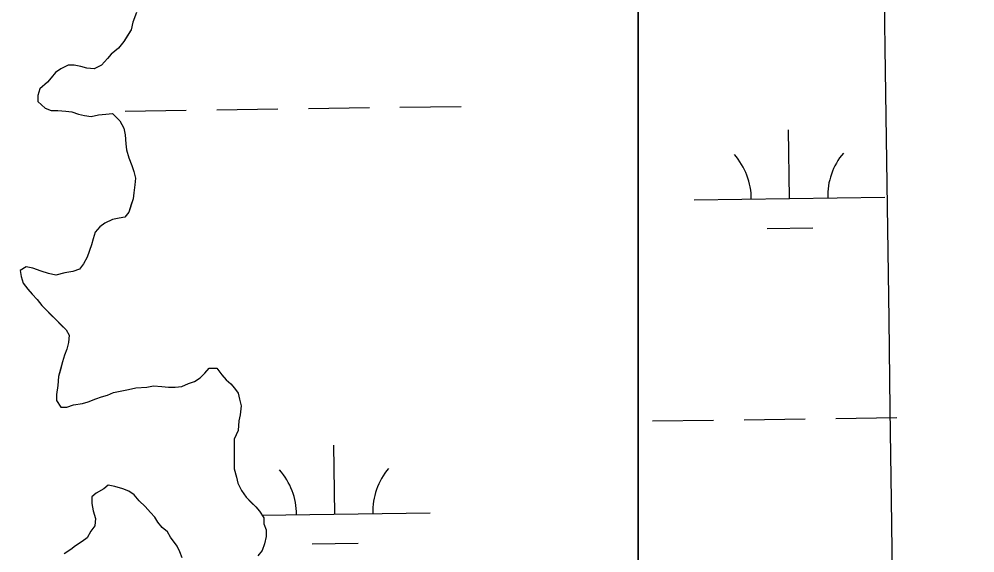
# Model space of a CAD drawing. Extents: x 3767014 to 3805179, y 361544 to 387384.
# Drawn here: x 3789314 to 3789815, y 369750 to 370030 of the extents above; entities that cross this region are included whole.
import ezdxf

# ---------------------------------------------------------------- set-up
doc = ezdxf.new("R2010")
doc.units = 0
for name, color, linetype in [('V-GRID-MAJR', 7, 'Continuous'), ('V-RIVR-EDGE', 7, 'Continuous'), ('V-TOPO-SHOR', 7, 'Continuous'), ('V-WETL-SWMP', 7, 'Continuous')]:
    doc.layers.add(name, color=color, linetype=linetype)

msp = doc.modelspace()

# ---------------------------------------------------------------- linework, layer by layer
at = {"layer": 'V-GRID-MAJR'}
msp.add_spline([(3789806.62, 367223.106), (3789722.043, 373279.937), (3789637.419, 379340.141), (3789552.795, 385400.346), (3789552.748, 385403.717)], degree=3, dxfattribs=at)
at = {"layer": 'V-RIVR-EDGE'}
msp.add_spline([(3785266.865, 377529.211), (3785342.8, 377494.248), (3785391.258, 377467.439), (3785439.72, 377442.249), (3785475.246, 377418.707), (3785525.316, 377389.469), (3785575.383, 377359.422), (3785621.413, 377331.811), (3785722.351, 377269.288), (3785796.661, 377231.094), (3785852.385, 377199.415), (3785928.324, 377166.069), (3785964.678, 377149.804), (3786028.506, 377124.576), (3786060.018, 377113.175), (3786092.316, 377092.068), (3786117.34, 377073.405), (3786135.083, 377053.143), (3786154.458, 377039.347), (3786176.258, 377024.735), (3786206.946, 377006.867), (3786256.211, 376979.248), (3786328.098, 376942.677), (3786374.949, 376919.917), (3786491.265, 376862.208), (3786553.467, 376833.749), (3786619.713, 376805.279), (3786729.589, 376759.718), (3786796.656, 376736.099), (3786845.136, 376718.187), (3786867.767, 376712.469), (3787003.51, 376661.992), (3787089.16, 376631.048), (3787163.496, 376603.367), (3787230.559, 376578.13), (3787257.223, 376568.359), (3787300.044, 376551.27), (3787354.992, 376532.533), (3787409.127, 376512.181), (3787544.074, 376466.558), (3787612.756, 376442.126), (3787657.197, 376425.841), (3787730.724, 376398.162), (3787781.63, 376380.244), (3787834.96, 376361.511), (3787891.524, 376341.961), (3787940, 376322.432), (3787998.976, 376297.215), (3788050.697, 376281.721), (3788117.768, 376259.719), (3788176.757, 376240.164), (3788221.198, 376223.879), (3788259.981, 376209.226), (3788406.252, 376164.383), (3788541.215, 376125.23), (3788606.67, 376104.041), (3788679.39, 376077.173), (3788748.889, 376055.974), (3788871.693, 376005.528), (3788969.454, 375966.467), (3789047.013, 375933.926), (3789119.723, 375903.014), (3789155.253, 375881.09), (3789182.716, 375867.274), (3789214.225, 375854.256), (3789257.04, 375834.74), (3789281.286, 375828.21), (3789303.105, 375821.686), (3789328.955, 375809.491), (3789367.724, 375789.177), (3789414.577, 375767.225), (3789468.708, 375745.255), (3789509.105, 375728.981), (3789555.157, 375710.266), (3789585.849, 375694.015), (3789620.578, 375675.328), (3789681.97, 375646.062), (3789753.859, 375610.3), (3789792.633, 375591.603), (3789842.712, 375566.408), (3789897.64, 375539.584), (3789938.019, 375516.03), (3789968.727, 375506.25), (3790004.289, 375497.265), (3790030.972, 375494.773), (3790047.128, 375487.455), (3790077.007, 375469.589), (3790124.633, 375433.077), (3790192.442, 375382.768), (3790252.165, 375332.478), (3790290.91, 375302.459), (3790337.741, 375271.611), (3790406.357, 375220.491), (3790469.329, 375175.855), (3790570.248, 375106.054), (3790647.751, 375050.868), (3790691.367, 375028.115), (3790744.667, 374997.251), (3790806.838, 374955.852), (3790873.863, 374915.249), (3790932, 374877.903), (3791002.231, 374825.97), (3791052.265, 374782.175), (3791082.927, 374753.793), (3791131.331, 374705.149), (3791170.05, 374664.616), (3791192.631, 374638.681), (3791220.891, 374620.01), (3791288.67, 374557.569), (3791322.577, 374533.223), (3791362.944, 374504.817), (3791396.042, 374480.473), (3791434.785, 374449.645), (3791482.407, 374411.517), (3791534.052, 374365.291), (3791646.192, 374254.216), (3791707.514, 374196.644), (3791738.968, 374161.791), (3791773.65, 374123.694), (3791803.497, 374092.888), (3791829.321, 374070.18), (3791830.912, 374059.662), (3791837.316, 374032.958), (3791849.409, 374017.562), (3791884.123, 373992.405), (3791930.977, 373971.262), (3791954.393, 373955.838), (3791993.134, 373924.202), (3792026.979, 373874.785), (3792047.912, 373836.722), (3792063.186, 373799.482), (3792086.509, 373746.857), (3792112.249, 373690.181), (3792141.261, 373648.864), (3792158.993, 373624.558), (3792177.552, 373607.528), (3792214.702, 373586.409), (3792255.083, 373563.665), (3792301.119, 373538.48), (3792346.34, 373510.871), (3792382.671, 373485.71), (3792422.225, 373455.689), (3792479.537, 373411.875), (3792548.144, 373356.711), (3792619.168, 373298.307), (3792672.431, 373252.077), (3792709.534, 373212.357), (3792750.656, 373162.113), (3792839.385, 373068.08), (3792888.572, 373008.92), (3792945.027, 372945.699), (3792999.062, 372884.91), (3793053.898, 372820.884), (3793149.89, 372720.363), (3793208.761, 372653.092), (3793261.195, 372598.777), (3793315.232, 372538.796), (3793358.792, 372493.399), (3793409.592, 372432.618), (3793462.809, 372367.787), (3793498.283, 372323.219), (3793536.997, 372280.26), (3793578.124, 372232.443), (3793604.724, 372196.792), (3793668.438, 372125.466), (3793703.128, 372090.604), (3793760.41, 372034.66), (3793806.384, 371984.404), (3793839.438, 371942.268), (3793939.427, 371823.136), (3793981.333, 371763.186), (3794029.674, 371688.662), (3794050.609, 371651.408), (3794073.177, 371620.62), (3794178.796, 371488.535), (3794237.625, 371404.28), (3794268.243, 371358.106), (3794301.293, 371314.353), (3794332.724, 371269.794), (3794395.613, 371192), (3794429.476, 371149.862), (3794472.201, 371093.953), (3794523.788, 371024.274), (3794601.175, 370922.181), (3794640.679, 370871.942), (3794687.421, 370805.509), (3794733.389, 370752.828), (3794829.339, 370635.323), (3794895.463, 370557.521), (3794959.948, 370470.826), (3795013.158, 370403.569), (3795070.394, 370329.023), (3795159.854, 370203.448), (3795225.98, 370126.454), (3795296.13, 370041.363), (3795379.18, 369940.065), (3795459.001, 369841.201), (3795508.163, 369772.337), (3795554.103, 369708.333), (3795661.315, 369566.538), (3795715.338, 369500.897), (3795762.105, 369444.169), (3795798.366, 369390.703), (3795915.247, 369234.327), (3795963.601, 369165.465), (3796028.082, 369077.153), (3796043.387, 369052.853), (3796054.672, 369037.459), (3796077.242, 369007.48), (3796148.213, 368927.239), (3796183.677, 368878.627), (3796226.382, 368814.631), (3796275.531, 368740.105), (3796314.222, 368688.25), (3796353.714, 368633.158), (3796401.268, 368567.533), (3796456.873, 368487.33), (3796513.292, 368409.551), (3796545.533, 368365.8), (3796626.113, 368246.716), (3796670.449, 368188.377), (3796704.298, 368140.578), (3796751.041, 368074.145), (3796787.308, 368023.105), (3796838.907, 367958.278), (3796844.528, 367942.09), (3796845.295, 367925.104), (3796846.094, 367921.059), (3796852.559, 367919.425), (3796863.071, 367918.59), (3796875.166, 367904.003), (3796903.398, 367874.01), (3796931.629, 367844.017), (3796952.579, 367812.424), (3796982.392, 367767.87), (3797007.371, 367730.606), (3797037.194, 367690.095), (3797062.185, 367657.684), (3797075.869, 367631.77), (3797095.223, 367609.078), (3797126.665, 367569.372), (3797156.484, 367527.244), (3797212.099, 367451.085), (3797254.808, 367388.706), (3797302.183, 367327.228)], degree=3, dxfattribs=at)
at = {"layer": 'V-TOPO-SHOR'}
for points in [[(3789375.49, 370033.47), (3789373.538, 370028.424), (3789372.753, 370024.541), (3789370.804, 370021.436), (3789368.856, 370018.331), (3789366.128, 370014.84), (3789362.239, 370011.741), (3789360.291, 370009.412), (3789357.176, 370005.923), (3789353.287, 370003.987), (3789349.402, 370004.383), (3789346.295, 370005.167), (3789342.801, 370005.949), (3789339.693, 370005.955), (3789335.803, 370004.02), (3789333.082, 370002.085), (3789330.745, 369999.369), (3789328.797, 369997.043), (3789324.906, 369993.553), (3789323.732, 369990.059), (3789323.726, 369986.952), (3789327.605, 369983.446), (3789330.71, 369982.274), (3789334.208, 369982.268), (3789338.48, 369981.871), (3789341.589, 369981.476), (3789345.083, 369980.304), (3789348.19, 369979.522), (3789351.684, 369979.127), (3789355.571, 369979.895), (3789359.458, 369980.276), (3789362.954, 369980.659), (3789366.833, 369976.765), (3789368.768, 369972.876), (3789369.536, 369969.378), (3789369.917, 369964.715), (3789370.3, 369961.606), (3789371.457, 369957.33), (3789373.001, 369953.443), (3789374.162, 369950.332), (3789374.932, 369946.834), (3789374.535, 369943.338), (3789374.14, 369939.066), (3789373.745, 369935.959), (3789372.573, 369932.463), (3789371.4, 369928.969), (3789369.452, 369926.253), (3789366.343, 369925.87), (3789362.845, 369925.1), (3789358.956, 369923.165), (3789356.232, 369921.23), (3789353.897, 369918.514), (3789352.724, 369915.018), (3789351.942, 369911.913), (3789349.597, 369905.313), (3789347.649, 369901.821), (3789345.699, 369899.103), (3789342.201, 369897.946), (3789337.925, 369897.178), (3789333.262, 369896.021), (3789329.379, 369896.805), (3789325.496, 369897.979), (3789321.226, 369899.541), (3789317.73, 369900.324), (3789314.619, 369898.388), (3789315, 369895.279), (3789316.159, 369891.779), (3789318.483, 369888.668), (3789320.81, 369885.943), (3789323.524, 369883.219), (3789325.848, 369880.106), (3789328.175, 369877.769), (3789330.501, 369875.434), (3789333.217, 369872.71), (3789335.93, 369869.985), (3789338.644, 369867.261), (3789340.192, 369864.537), (3789339.797, 369860.654), (3789339.013, 369857.158), (3789337.841, 369854.051), (3789336.67, 369850.557), (3789335.494, 369845.898), (3789334.712, 369842.791), (3789334.314, 369838.13), (3789333.528, 369833.471), (3789333.522, 369830.362), (3789335.846, 369826.86), (3789338.953, 369826.854), (3789342.453, 369828.013), (3789347.117, 369828.781)], [(3789347.117, 369828.781), (3789350.225, 369829.553), (3789354.115, 369831.097), (3789357.223, 369832.258), (3789360.334, 369833.028), (3789363.445, 369834.577), (3789367.719, 369835.345), (3789371.217, 369836.115), (3789375.105, 369836.885), (3789380.933, 369837.262), (3789384.431, 369838.032), (3789388.703, 369837.634), (3789392.199, 369837.239), (3789395.697, 369837.233), (3789399.193, 369837.616), (3789402.693, 369839.162), (3789405.804, 369840.321), (3789408.917, 369842.259), (3789411.252, 369844.583), (3789413.588, 369847.299), (3789417.474, 369847.293), (3789420.185, 369843.791), (3789422.512, 369841.065), (3789424.838, 369839.117), (3789426.778, 369836.782), (3789428.715, 369834.061), (3789429.485, 369830.952), (3789430.255, 369827.452), (3789429.858, 369822.79), (3789429.073, 369819.686), (3789428.676, 369814.635), (3789426.724, 369809.976), (3789426.716, 369805.704), (3789426.71, 369802.595), (3789426.704, 369799.486), (3789426.694, 369794.436), (3789427.851, 369790.16), (3789428.623, 369787.051), (3789430.556, 369783.162), (3789432.881, 369779.66), (3789435.594, 369776.936), (3789437.923, 369774.599), (3789439.86, 369772.264), (3789442.185, 369768.764), (3789442.179, 369765.655), (3789443.338, 369762.544), (3789443.33, 369759.049), (3789442.545, 369755.166), (3789441.374, 369751.672), (3789439.037, 369748.956)], [(3789399.406, 369747.868), (3789398.247, 369750.977), (3789396.699, 369754.09), (3789393.213, 369758.76), (3789391.663, 369761.482), (3789388.949, 369763.818), (3789386.622, 369766.542), (3789385.074, 369769.264), (3789382.748, 369771.601), (3789380.034, 369774.714), (3789376.931, 369777.827), (3789374.218, 369780.942), (3789371.502, 369782.889), (3789368.397, 369784.061), (3789364.125, 369785.234), (3789360.629, 369786.019), (3789358.295, 369784.079), (3789354.405, 369781.757), (3789352.071, 369779.819), (3789352.065, 369776.321), (3789352.835, 369772.436), (3789353.992, 369768.547), (3789353.594, 369764.664), (3789351.647, 369761.948), (3789349.697, 369758.455), (3789346.975, 369756.517), (3789343.473, 369754.195), (3789341.138, 369752.255), (3789337.638, 369749.933)]]:
    msp.add_lwpolyline(points, dxfattribs=at)
at = {"layer": 'V-WETL-SWMP'}
for p, q in [((3789638.183, 370404.31), (3789638.185, 369430.54)), ((3789465.488, 369983.272), (3789497.485, 369983.717)), ((3789513.484, 369983.939), (3789545.481, 369984.384)), ((3789369.498, 369981.939), (3789401.495, 369982.383)), ((3789417.493, 369982.606), (3789449.49, 369983.05)), ((3789717.5, 369936.036), (3789717, 369972.032)), ((3789667.505, 369935.341), (3789767.495, 369936.73)), ((3789705.716, 369920.439), (3789729.713, 369920.773)), ((3789645.703, 369819.595), (3789677.7, 369820.04)), ((3789693.698, 369820.262), (3789725.695, 369820.706)), ((3789741.694, 369820.929), (3789773.69, 369821.373)), ((3789479.284, 369770.839), (3789478.784, 369806.836)), ((3789441.158, 369770.31), (3789529.28, 369771.534)), ((3789467.5, 369755.243), (3789491.498, 369755.577))]:
    msp.add_line(p, q, dxfattribs=at)
for points in [[(3789638.185, 369430.54), (3789638.185, 370404.311)], [(3789375.49, 370033.471), (3789373.538, 370028.424), (3789372.753, 370024.54), (3789368.856, 370018.332), (3789366.129, 370014.84), (3789362.238, 370011.74), (3789360.291, 370009.413), (3789357.176, 370005.922), (3789353.287, 370003.987), (3789349.403, 370004.383), (3789346.296, 370005.166), (3789342.801, 370005.95), (3789339.693, 370005.956), (3789335.804, 370004.021), (3789333.081, 370002.084), (3789330.745, 369999.369), (3789328.797, 369997.042), (3789324.905, 369993.553), (3789323.733, 369990.059), (3789323.727, 369986.951), (3789327.605, 369983.446), (3789330.711, 369982.275), (3789334.208, 369982.268), (3789338.48, 369981.871), (3789341.588, 369981.476), (3789345.082, 369980.304), (3789348.189, 369979.521), (3789351.684, 369979.126), (3789355.571, 369979.895), (3789359.457, 369980.276), (3789362.954, 369980.658), (3789366.832, 369976.765), (3789368.767, 369972.876), (3789369.537, 369969.378), (3789369.916, 369964.715), (3789370.299, 369961.606), (3789371.456, 369957.33), (3789373.002, 369953.442), (3789374.162, 369950.332), (3789374.932, 369946.834), (3789374.536, 369943.338), (3789374.14, 369939.065), (3789373.745, 369935.958), (3789371.4, 369928.969), (3789369.452, 369926.253), (3789366.344, 369925.871), (3789362.845, 369925.101), (3789358.957, 369923.166), (3789356.233, 369921.229), (3789353.897, 369918.514), (3789352.724, 369915.019), (3789351.941, 369911.913), (3789349.597, 369905.313), (3789347.648, 369901.82), (3789345.7, 369899.104), (3789342.201, 369897.945), (3789337.926, 369897.177), (3789333.262, 369896.02), (3789329.378, 369896.805), (3789325.495, 369897.978), (3789321.225, 369899.541), (3789317.73, 369900.324), (3789314.618, 369898.388), (3789315, 369895.279), (3789316.159, 369891.78), (3789318.484, 369888.668), (3789320.81, 369885.943), (3789323.524, 369883.219), (3789325.849, 369880.106), (3789338.644, 369867.26), (3789340.193, 369864.537), (3789339.797, 369860.653), (3789339.013, 369857.158), (3789337.842, 369854.052), (3789336.669, 369850.558), (3789334.711, 369842.792), (3789334.314, 369838.13), (3789333.528, 369833.47), (3789333.521, 369830.362), (3789335.846, 369826.86), (3789338.954, 369826.854), (3789342.453, 369828.013), (3789347.116, 369828.781), (3789350.226, 369829.552), (3789354.114, 369831.098), (3789357.224, 369832.258), (3789360.334, 369833.029), (3789363.445, 369834.577)], [(3789363.445, 369834.577), (3789367.72, 369835.345), (3789371.218, 369836.115), (3789375.105, 369836.885), (3789380.933, 369837.262), (3789384.431, 369838.032), (3789388.704, 369837.635), (3789392.2, 369837.24), (3789395.697, 369837.233), (3789399.194, 369837.615), (3789402.694, 369839.162), (3789405.804, 369840.321), (3789408.916, 369842.258), (3789411.252, 369844.584), (3789413.588, 369847.299), (3789417.473, 369847.292), (3789420.186, 369843.79), (3789422.511, 369841.065), (3789424.839, 369839.118), (3789426.777, 369836.783), (3789428.714, 369834.06), (3789429.485, 369830.951), (3789430.255, 369827.452), (3789429.857, 369822.791), (3789429.074, 369819.685), (3789428.676, 369814.635), (3789426.724, 369809.976), (3789426.694, 369794.436), (3789427.851, 369790.16), (3789428.622, 369787.05), (3789430.557, 369783.162), (3789432.881, 369779.66), (3789437.922, 369774.6), (3789439.86, 369772.265), (3789442.184, 369768.764), (3789442.178, 369765.656), (3789443.337, 369762.545), (3789443.33, 369759.049), (3789442.546, 369755.165), (3789441.373, 369751.671), (3789439.037, 369748.956)], [(3789399.407, 369747.868), (3789398.247, 369750.978), (3789396.699, 369754.09), (3789393.212, 369758.759), (3789391.663, 369761.481), (3789388.948, 369763.818), (3789386.622, 369766.542), (3789385.074, 369769.264), (3789382.747, 369771.6), (3789380.034, 369774.713), (3789376.932, 369777.827), (3789374.218, 369780.941), (3789371.503, 369782.889), (3789368.397, 369784.06), (3789364.125, 369785.234), (3789360.63, 369786.018), (3789358.295, 369784.08), (3789354.406, 369781.757), (3789352.071, 369779.819), (3789352.064, 369776.322), (3789352.834, 369772.436), (3789353.991, 369768.548), (3789353.595, 369764.664), (3789351.647, 369761.948), (3789349.698, 369758.455), (3789346.975, 369756.518), (3789343.474, 369754.194), (3789341.139, 369752.256), (3789337.638, 369749.932)]]:
    msp.add_lwpolyline(points, dxfattribs=at)
for centre, start, end in [((3789662.256, 369935.743), 0.02404, 41.5677), ((3789772.731, 369937.278), 140.02403, 181.56769), ((3789424.04, 369770.547), 0.02404, 41.5677), ((3789534.515, 369772.082), 140.02403, 181.56769)]:
    msp.add_arc(centre, 35.246, start, end, dxfattribs=at)

doc.saveas('drawing.dxf')
